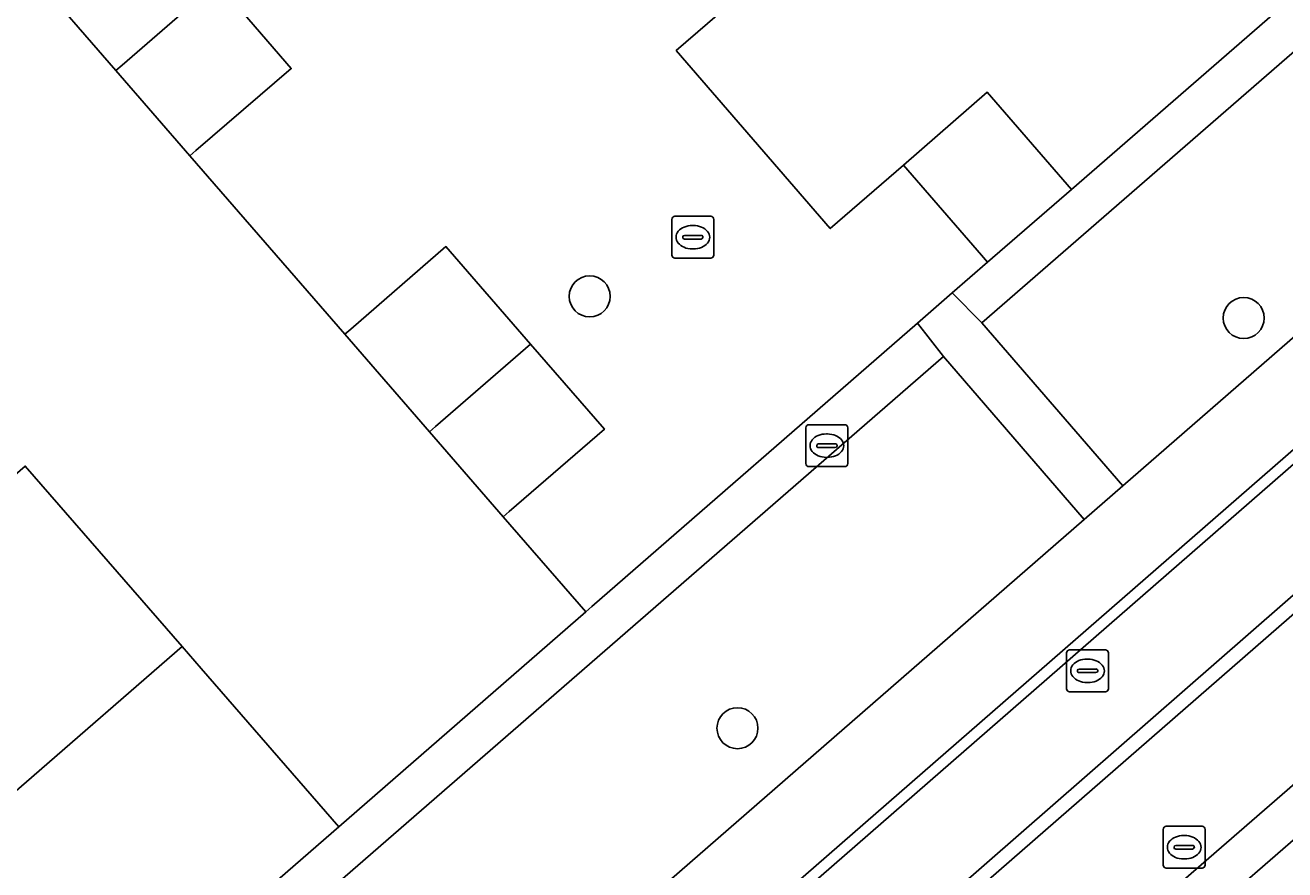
# Model space of a CAD drawing. Extents: x 155887 to 156869, y 383880 to 384678.
# Drawn here: x 156506.07 to 156536.09, y 384312.92 to 384333.07 of the extents above; entities that cross this region are included whole.
import ezdxf

# ---------------------------------------------------------------- set-up
doc = ezdxf.new("R2010")
doc.units = 0
for name, color, linetype in [('IMGEO_Boom', 7, 'Continuous'), ('IMGEO_Erf', 7, 'Continuous'), ('IMGEO_Fietspad_gesloten', 7, 'Continuous'), ('IMGEO_Greppel_droge_sloot', 7, 'Continuous'), ('IMGEO_Groenvoorziening', 7, 'Continuous'), ('IMGEO_Haag', 7, 'Continuous'), ('IMGEO_Kolk', 7, 'Continuous'), ('IMGEO_Muur', 7, 'Continuous'), ('IMGEO_Pand', 7, 'Continuous'), ('IMGEO_Rijbaan_lokaal_open', 7, 'Continuous'), ('IMGEO_Rioolput', 7, 'Continuous'), ('IMGEO_Voetpad_gesloten', 7, 'Continuous'), ('IMGEO_Voetpad_open', 7, 'Continuous')]:
    doc.layers.add(name, color=color, linetype=linetype)

msp = doc.modelspace()

# ---------------------------------------------------------------- linework, layer by layer
at = {"layer": 'IMGEO_Boom'}
for centre in [(156519.526, 384326.599), (156535.116, 384326.082), (156523.048, 384316.3)]:
    msp.add_circle(centre, 0.489, dxfattribs=at)
at = {"layer": 'IMGEO_Erf'}
for points in [[(156506.069, 384322.549), (156509.811, 384318.244), (156510.264, 384317.722), (156513.543, 384313.947), (156519.431, 384319.075), (156517.465, 384321.341), (156515.708, 384323.366), (156513.688, 384325.694), (156509.995, 384329.951), (156508.229, 384331.987), (156506.171, 384334.359), (156502.546, 384338.536)], [(156523.083, 384333.756), (156521.587, 384332.461), (156525.26, 384328.215), (156527.003, 384329.729), (156529.003, 384331.467), (156531.007, 384329.151), (156535.853, 384333.36)]]:
    msp.add_lwpolyline(points, dxfattribs=at)
at = {"layer": 'IMGEO_Fietspad_gesloten'}
for points in [[(156648.55, 384416.417), (156603.807, 384377.588), (156601.828, 384375.893), (156557.079, 384337.043), (156554.933, 384335.268), (156551.774, 384332.513), (156513.461, 384299.101), (156507.808, 384294.187), (156504.978, 384291.727), (156500, 384287.4), (156473.684, 384264.525)], [(156475.218, 384261.843), (156486.985, 384272.131), (156488.489, 384273.45), (156500, 384283.446), (156507.78, 384290.202), (156508.941, 384291.208), (156509.588, 384291.772), (156511.459, 384293.409), (156514.691, 384296.154), (156515.48, 384296.862), (156553.811, 384330.161), (156554.603, 384330.849), (156557.035, 384332.96), (156558.966, 384334.66)]]:
    msp.add_lwpolyline(points, dxfattribs=at)
at = {"layer": 'IMGEO_Greppel_droge_sloot'}
msp.add_lwpolyline([(156513.259, 384299.332), (156551.773, 384332.999), (156550.337, 384334.838), (156511.686, 384301.131), (156512.238, 384300.5)], close=True, dxfattribs=at)
at = {"layer": 'IMGEO_Groenvoorziening'}
for points in [[(156528.875, 384325.967), (156545.166, 384340.14), (156548.354, 384342.914), (156547.701, 384343.673), (156544.511, 384340.896), (156535.853, 384333.36), (156531.007, 384329.151), (156529.007, 384327.413), (156528.168, 384326.683)], [(156532.232, 384322.082), (156548.518, 384336.271), (156551.693, 384339.037), (156548.354, 384342.914), (156545.166, 384340.14), (156528.875, 384325.967)], [(156554.933, 384335.268), (156553.085, 384337.397), (156552.702, 384337.254), (156549.833, 384334.752), (156511.511, 384301.331), (156511.686, 384301.131), (156550.337, 384334.838), (156551.773, 384332.999), (156513.259, 384299.332), (156513.461, 384299.101), (156551.774, 384332.513)], [(156537.32, 384314.519), (156538.115, 384315.206), (156538.936, 384315.919), (156541.185, 384317.875), (156547.477, 384323.346), (156554.475, 384329.42), (156555.249, 384330.095), (156557.68, 384332.215), (156557.601, 384332.305), (156557.035, 384332.96), (156554.603, 384330.849), (156553.811, 384330.161), (156515.48, 384296.862), (156514.691, 384296.154), (156511.459, 384293.409), (156512.127, 384292.651), (156515.326, 384295.42), (156516.106, 384296.095), (156523.554, 384302.55), (156525.947, 384304.624), (156529.455, 384307.68), (156529.456, 384307.681)], [(156527.957, 384325.168), (156527.341, 384325.962), (156519.574, 384319.199), (156519.431, 384319.075), (156513.543, 384313.947), (156506.121, 384307.495), (156506.779, 384306.742)], [(156510.173, 384302.862), (156531.31, 384321.278), (156527.957, 384325.168), (156506.779, 384306.742)]]:
    msp.add_lwpolyline(points, close=True, dxfattribs=at)
at = {"layer": 'IMGEO_Haag'}
for points in [[(156528.875, 384325.967), (156545.166, 384340.14), (156548.354, 384342.914), (156547.701, 384343.673), (156544.511, 384340.896), (156535.853, 384333.36), (156531.007, 384329.151), (156529.007, 384327.413), (156528.168, 384326.683)], [(156537.32, 384314.519), (156538.115, 384315.206), (156538.936, 384315.919), (156541.185, 384317.875), (156547.477, 384323.346), (156554.475, 384329.42), (156555.249, 384330.095), (156557.68, 384332.215), (156557.601, 384332.305), (156557.035, 384332.96), (156554.603, 384330.849), (156553.811, 384330.161), (156515.48, 384296.862), (156514.691, 384296.154), (156511.459, 384293.409), (156512.127, 384292.651), (156515.326, 384295.42), (156516.106, 384296.095), (156523.554, 384302.55), (156525.947, 384304.624), (156529.455, 384307.68), (156529.456, 384307.681)], [(156527.957, 384325.168), (156527.341, 384325.962), (156519.574, 384319.199), (156519.431, 384319.075), (156513.543, 384313.947), (156506.121, 384307.495), (156506.779, 384306.742)]]:
    msp.add_lwpolyline(points, close=True, dxfattribs=at)
at = {"layer": 'IMGEO_Kolk'}
for p, q in [((156521.483, 384327.583), (156521.483, 384328.435)), ((156521.558, 384328.509), (156522.41, 384328.509)), ((156522.484, 384328.435), (156522.484, 384327.583)), ((156521.785, 384328.052), (156522.183, 384328.052)), ((156521.971, 384328.289), (156521.996, 384328.289)), ((156521.742, 384328.003), (156521.742, 384328.015)), ((156522.18, 384327.966), (156521.782, 384327.966)), ((156522.226, 384328.015), (156522.226, 384328.003)), ((156522.41, 384327.509), (156521.558, 384327.509)), ((156521.994, 384327.729), (156521.969, 384327.729)), ((156530.966, 384318.168), (156531.818, 384318.168)), ((156530.891, 384317.242), (156530.891, 384318.094)), ((156531.379, 384317.948), (156531.404, 384317.948)), ((156531.892, 384318.094), (156531.892, 384317.242)), ((156531.15, 384317.662), (156531.15, 384317.674)), ((156531.588, 384317.625), (156531.19, 384317.625)), ((156531.193, 384317.711), (156531.591, 384317.711)), ((156531.634, 384317.674), (156531.634, 384317.662)), ((156531.402, 384317.388), (156531.377, 384317.388)), ((156531.818, 384317.168), (156530.966, 384317.168))]:
    msp.add_line(p, q, dxfattribs=at)
for points in [[(156521.483, 384327.583), (156521.483, 384328.435)], [(156521.558, 384328.509), (156522.41, 384328.509)], [(156522.484, 384328.435), (156522.484, 384327.583)], [(156522.41, 384327.509), (156521.558, 384327.509)], [(156530.966, 384318.168), (156531.818, 384318.168)], [(156530.891, 384317.242), (156530.891, 384318.094)], [(156531.892, 384318.094), (156531.892, 384317.242)], [(156531.818, 384317.168), (156530.966, 384317.168)]]:
    msp.add_lwpolyline(points, dxfattribs=at)
for centre, radius, start, end in [((156521.56, 384328.433), 0.0765, 91.552, 178.448), ((156521.56, 384328.433), 0.0765, 91.552, 178.448), ((156522.408, 384328.433), 0.0765, 1.552, 88.448), ((156522.408, 384328.433), 0.0765, 1.552, 88.448), ((156521.782, 384328.012), 0.0403, 85.8775, 175.7526), ((156522.187, 384328.014), 0.0386, 1.7309, 96.639), ((156521.779, 384328.002), 0.0366, 178.938, 274.7102), ((156522.183, 384328.009), 0.043, 264.8664, 352.4533), ((156521.56, 384327.585), 0.0765, 181.552, 268.448), ((156521.56, 384327.585), 0.0765, 181.552, 268.448), ((156522.408, 384327.585), 0.0765, 271.552, 358.448), ((156522.408, 384327.585), 0.0765, 271.552, 358.448), ((156530.968, 384318.092), 0.0765, 91.552, 178.448), ((156530.968, 384318.092), 0.0765, 91.552, 178.448), ((156531.816, 384318.092), 0.0765, 1.552, 88.448), ((156531.816, 384318.092), 0.0765, 1.552, 88.448), ((156531.19, 384317.671), 0.0403, 85.8775, 175.7526), ((156531.187, 384317.661), 0.0366, 178.938, 274.7102), ((156531.591, 384317.668), 0.043, 264.8664, 352.4533), ((156531.595, 384317.673), 0.0386, 1.7309, 96.639), ((156530.968, 384317.244), 0.0765, 181.552, 268.448), ((156530.968, 384317.244), 0.0765, 181.552, 268.448), ((156531.816, 384317.244), 0.0765, 271.552, 358.448), ((156531.816, 384317.244), 0.0765, 271.552, 358.448)]:
    msp.add_arc(centre, radius, start, end, dxfattribs=at)
for centre, major_axis, ratio, start_param, end_param in [((156521.97, 384328.009), (-0.387, 0.002), 0.722429, 4.712389, 7.853982), ((156521.995, 384328.009), (-0.39, 0.002), 0.717154, 1.570796, 4.712389), ((156531.378, 384317.668), (-0.387, 0.002), 0.722429, 4.712389, 7.853982), ((156531.403, 384317.668), (-0.39, 0.002), 0.717154, 1.570796, 4.712389)]:
    msp.add_ellipse(centre, major_axis=major_axis, ratio=ratio, start_param=start_param, end_param=end_param, dxfattribs=at)
at = {"layer": 'IMGEO_Muur'}
for points in [[(156531.007, 384329.151), (156535.853, 384333.36)], [(156527.341, 384325.962), (156528.168, 384326.683)], [(156513.543, 384313.947), (156519.431, 384319.075)]]:
    msp.add_lwpolyline(points, dxfattribs=at)
at = {"layer": 'IMGEO_Pand'}
for points in [[(156508.603, 384336.453), (156506.329, 384334.496), (156506.171, 384334.359), (156508.229, 384331.987), (156508.378, 384332.116), (156510.643, 384334.084)], [(156510.643, 384334.084), (156508.378, 384332.116), (156508.229, 384331.987), (156509.995, 384329.951), (156510.136, 384330.074), (156512.41, 384332.031)], [(156528.864, 384327.579), (156529.007, 384327.413), (156531.007, 384329.151), (156529.003, 384331.467), (156527.003, 384329.729)], [(156516.1, 384327.785), (156513.833, 384325.82), (156513.688, 384325.694), (156515.708, 384323.366), (156515.852, 384323.491), (156518.116, 384325.459)], [(156518.116, 384325.459), (156515.852, 384323.491), (156515.708, 384323.366), (156517.465, 384321.341), (156517.608, 384321.465), (156519.875, 384323.43)], [(156502.386, 384311.794), (156509.811, 384318.244), (156506.069, 384322.549), (156500, 384317.276), (156498.645, 384316.099), (156500, 384314.539)], [(156502.386, 384311.794), (156506.121, 384307.495), (156513.543, 384313.947), (156510.264, 384317.722), (156509.811, 384318.244)]]:
    msp.add_lwpolyline(points, close=True, dxfattribs=at)
at = {"layer": 'IMGEO_Rijbaan_lokaal_open'}
for points in [[(156510.643, 384334.084), (156512.41, 384332.031), (156510.136, 384330.074), (156509.995, 384329.951), (156513.688, 384325.694), (156513.833, 384325.82), (156516.1, 384327.785), (156518.116, 384325.459), (156519.875, 384323.43), (156517.608, 384321.465), (156517.465, 384321.341), (156519.431, 384319.075), (156519.574, 384319.199), (156527.341, 384325.962), (156528.168, 384326.683), (156529.007, 384327.413), (156528.864, 384327.579), (156527.003, 384329.729), (156525.26, 384328.215), (156521.587, 384332.461), (156523.083, 384333.756)], [(156537.32, 384314.519), (156529.456, 384307.681), (156529.455, 384307.68), (156531.379, 384305.467), (156533.64, 384307.438), (156535.492, 384305.313), (156537.45, 384303.067), (156535.189, 384301.096), (156538.839, 384296.86)]]:
    msp.add_lwpolyline(points, dxfattribs=at)
at = {"layer": 'IMGEO_Rioolput'}
for p, q in [((156524.679, 384322.612), (156524.679, 384323.464)), ((156524.754, 384323.538), (156525.606, 384323.538)), ((156525.167, 384323.318), (156525.192, 384323.318)), ((156525.68, 384323.464), (156525.68, 384322.612)), ((156524.938, 384323.032), (156524.938, 384323.044)), ((156525.376, 384322.995), (156524.978, 384322.995)), ((156524.981, 384323.081), (156525.379, 384323.081)), ((156525.422, 384323.044), (156525.422, 384323.032)), ((156525.19, 384322.758), (156525.165, 384322.758)), ((156525.606, 384322.538), (156524.754, 384322.538)), ((156533.27, 384313.96), (156534.122, 384313.96)), ((156533.195, 384313.034), (156533.195, 384313.886)), ((156533.683, 384313.74), (156533.708, 384313.74)), ((156534.196, 384313.886), (156534.196, 384313.034)), ((156533.454, 384313.454), (156533.454, 384313.466)), ((156533.892, 384313.417), (156533.494, 384313.417)), ((156533.497, 384313.503), (156533.895, 384313.503)), ((156533.938, 384313.466), (156533.938, 384313.454)), ((156533.706, 384313.18), (156533.681, 384313.18)), ((156534.122, 384312.96), (156533.27, 384312.96))]:
    msp.add_line(p, q, dxfattribs=at)
for points in [[(156524.679, 384322.612), (156524.679, 384323.464)], [(156524.754, 384323.538), (156525.606, 384323.538)], [(156525.68, 384323.464), (156525.68, 384322.612)], [(156525.606, 384322.538), (156524.754, 384322.538)], [(156533.27, 384313.96), (156534.122, 384313.96)], [(156533.195, 384313.034), (156533.195, 384313.886)], [(156534.196, 384313.886), (156534.196, 384313.034)], [(156534.122, 384312.96), (156533.27, 384312.96)]]:
    msp.add_lwpolyline(points, dxfattribs=at)
for centre, radius, start, end in [((156524.756, 384323.462), 0.0765, 91.552, 178.448), ((156524.756, 384323.462), 0.0765, 91.552, 178.448), ((156525.604, 384323.462), 0.0765, 1.552, 88.448), ((156525.604, 384323.462), 0.0765, 1.552, 88.448), ((156524.978, 384323.041), 0.0403, 85.8775, 175.7526), ((156524.975, 384323.031), 0.0366, 178.938, 274.7102), ((156525.379, 384323.038), 0.043, 264.8664, 352.4533), ((156525.383, 384323.043), 0.0386, 1.7309, 96.639), ((156524.756, 384322.614), 0.0765, 181.552, 268.448), ((156524.756, 384322.614), 0.0765, 181.552, 268.448), ((156525.604, 384322.614), 0.0765, 271.552, 358.448), ((156525.604, 384322.614), 0.0765, 271.552, 358.448), ((156533.272, 384313.884), 0.0765, 91.552, 178.448), ((156533.272, 384313.884), 0.0765, 91.552, 178.448), ((156534.12, 384313.884), 0.0765, 1.552, 88.448), ((156534.12, 384313.884), 0.0765, 1.552, 88.448), ((156533.494, 384313.463), 0.0403, 85.8775, 175.7526), ((156533.491, 384313.453), 0.0366, 178.938, 274.7102), ((156533.895, 384313.46), 0.043, 264.8664, 352.4533), ((156533.899, 384313.465), 0.0386, 1.7309, 96.639), ((156533.272, 384313.036), 0.0765, 181.552, 268.448), ((156533.272, 384313.036), 0.0765, 181.552, 268.448), ((156534.12, 384313.036), 0.0765, 271.552, 358.448), ((156534.12, 384313.036), 0.0765, 271.552, 358.448)]:
    msp.add_arc(centre, radius, start, end, dxfattribs=at)
for centre, major_axis, ratio, start_param, end_param in [((156525.166, 384323.038), (-0.387, 0.002), 0.722429, 4.712389, 7.853982), ((156525.191, 384323.038), (-0.39, 0.002), 0.717154, 1.570796, 4.712389), ((156533.682, 384313.46), (-0.387, 0.002), 0.722429, 4.712389, 7.853982), ((156533.707, 384313.46), (-0.39, 0.002), 0.717154, 1.570796, 4.712389)]:
    msp.add_ellipse(centre, major_axis=major_axis, ratio=ratio, start_param=start_param, end_param=end_param, dxfattribs=at)
at = {"layer": 'IMGEO_Voetpad_gesloten'}
msp.add_lwpolyline([(156645.359, 384420.378), (156626.631, 384404.101), (156625.693, 384403.286), (156600.546, 384381.431), (156598.543, 384379.697), (156579.802, 384363.427), (156578.944, 384362.682), (156553.763, 384340.821), (156551.693, 384339.037), (156548.518, 384336.271), (156532.232, 384322.082), (156531.31, 384321.278), (156510.173, 384302.862), (156511.511, 384301.331), (156549.833, 384334.752), (156552.702, 384337.254), (156555.433, 384339.564), (156555.463, 384339.578), (156599.719, 384377.942), (156602.187, 384380.108), (156602.253, 384380.125), (156646.409, 384418.594)], dxfattribs=at)
at = {"layer": 'IMGEO_Voetpad_open'}
msp.add_lwpolyline([(156527.957, 384325.168), (156531.31, 384321.278), (156532.232, 384322.082), (156528.875, 384325.967), (156528.168, 384326.683), (156527.341, 384325.962)], close=True, dxfattribs=at)

doc.saveas('drawing.dxf')
